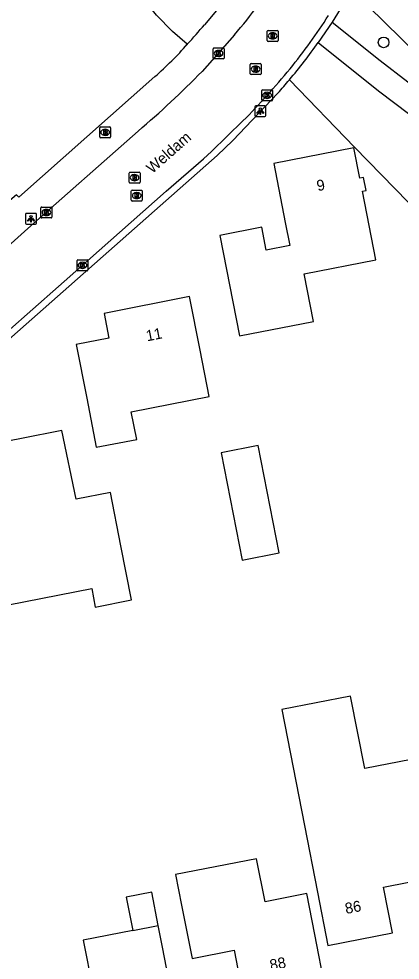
# Model space of a CAD drawing. Extents: x 157663 to 158496, y 379212 to 380934.
# Drawn here: x 158279.6 to 158314.6, y 380348.2 to 380434.7 of the extents above; entities that cross this region are included whole.
import ezdxf

# ---------------------------------------------------------------- set-up
doc = ezdxf.new("R2010")
doc.units = 0
for name, color, linetype in [('IMGEO_Boom', 7, 'Continuous'), ('IMGEO_Brandkraan', 7, 'Continuous'), ('IMGEO_Groenvoorziening', 7, 'Continuous'), ('IMGEO_Hek', 7, 'Continuous'), ('IMGEO_Kolk', 7, 'Continuous'), ('IMGEO_Lichtpunt', 7, 'Continuous'), ('IMGEO_Openbare_ruimte_label', 7, 'Continuous'), ('IMGEO_Pand', 7, 'Continuous'), ('IMGEO_Pand_nummerreeks', 7, 'Continuous'), ('IMGEO_Rijbaan_lokaal_open', 7, 'Continuous'), ('IMGEO_Rioolput', 7, 'Continuous'), ('IMGEO_Voetpad_open', 7, 'Continuous')]:
    doc.layers.add(name, color=color, linetype=linetype)

msp = doc.modelspace()

# ---------------------------------------------------------------- linework, layer by layer
at = {"layer": 'IMGEO_Boom'}
msp.add_circle((158313.114, 380432.509), 0.489, dxfattribs=at)
at = {"layer": 'IMGEO_Brandkraan'}
for p, q in [((158287.027, 380423.82), (158287.027, 380424.672)), ((158287.102, 380424.746), (158287.954, 380424.746)), ((158287.538, 380423.966), (158287.513, 380423.966)), ((158287.515, 380424.526), (158287.54, 380424.526)), ((158288.028, 380424.672), (158288.028, 380423.82)), ((158287.954, 380423.746), (158287.102, 380423.746))]:
    msp.add_line(p, q, dxfattribs=at)
for points in [[(158287.027, 380423.82), (158287.027, 380424.672)], [(158287.102, 380424.746), (158287.954, 380424.746)], [(158287.375, 380424.446), (158287.375, 380424.046), (158287.588, 380424.046)], [(158287.606, 380424.446), (158287.375, 380424.446)], [(158287.554, 380424.365), (158287.5, 380424.365), (158287.5, 380424.289)], [(158287.5, 380424.289), (158287.553, 380424.289)], [(158287.562, 380424.213), (158287.5, 380424.213), (158287.5, 380424.132)], [(158287.5, 380424.132), (158287.562, 380424.132)], [(158288.028, 380424.672), (158288.028, 380423.82)], [(158287.954, 380423.746), (158287.102, 380423.746)]]:
    msp.add_lwpolyline(points, dxfattribs=at)
for centre, radius, start, end in [((158287.104, 380424.67), 0.0765, 91.55205, 178.44795), ((158287.104, 380424.67), 0.0765, 91.55205, 178.44795), ((158287.555, 380424.327), 0.0379, 267.82845, 90.93552), ((158287.563, 380424.172), 0.0404, 269.87594, 90.50774), ((158287.594, 380424.297), 0.251, 268.66757, 293.53466), ((158287.61, 380424.301), 0.145, 59.4692, 91.53667), ((158287.635, 380424.348), 0.0922, 285.51372, 58.15012), ((158287.64, 380424.156), 0.105, 301.31148, 78.98903), ((158287.952, 380424.67), 0.0765, 1.55205, 88.44795), ((158287.952, 380424.67), 0.0765, 1.55205, 88.44795), ((158287.104, 380423.822), 0.0765, 181.55205, 268.44795), ((158287.104, 380423.822), 0.0765, 181.55205, 268.44795), ((158287.952, 380423.822), 0.0765, 271.55205, 358.44795), ((158287.952, 380423.822), 0.0765, 271.55205, 358.44795)]:
    msp.add_arc(centre, radius, start, end, dxfattribs=at)
for centre, major_axis, ratio, start_param, end_param in [((158287.514, 380424.246), (-0.387, 0.002), 0.722429, 4.712389, 7.853982), ((158287.539, 380424.246), (-0.39, 0.002), 0.717154, 1.570796, 4.712389)]:
    msp.add_ellipse(centre, major_axis=major_axis, ratio=ratio, start_param=start_param, end_param=end_param, dxfattribs=at)
at = {"layer": 'IMGEO_Groenvoorziening'}
for points in [[(158295.076, 380432.348), (158293.72, 380433.506), (158292.249, 380435.007), (158290.942, 380436.654), (158289.815, 380438.428), (158288.879, 380440.31), (158288.146, 380442.279), (158287.622, 380444.315), (158287.402, 380445.849), (158286.736, 380448.807), (158285.765, 380451.68), (158284.499, 380454.435), (158282.951, 380457.043), (158281.14, 380459.474), (158279.084, 380461.703), (158276.807, 380463.705), (158276.529, 380463.435)], [(158310.18, 380437.339), (158314.722, 380432.862), (158316.188, 380431.36), (158320.425, 380427.602), (158325.031, 380424.307), (158329.956, 380421.512), (158334.859, 380419.373)], [(158304.456, 380429.067), (158310.437, 380422.881), (158316.619, 380416.538), (158318.811, 380414.605), (158320.801, 380413.221), (158322.926, 380412.053)]]:
    msp.add_lwpolyline(points, dxfattribs=at)
at = {"layer": 'IMGEO_Hek'}
msp.add_lwpolyline([(158279.605, 380418.293), (158292.091, 380429.371)], dxfattribs=at)
for centre, radius, start, end in [((158256.3, 380468.244), 52.84, 317.20921, 319.79508), ((158273.978, 380450.518), 27.844, 310.58141, 319.26482)]:
    msp.add_arc(centre, radius, start, end, dxfattribs=at)
at = {"layer": 'IMGEO_Kolk'}
for p, q in [((158297.445, 380431.071), (158297.445, 380431.923)), ((158297.52, 380431.997), (158298.372, 380431.997)), ((158297.933, 380431.777), (158297.958, 380431.777)), ((158298.446, 380431.923), (158298.446, 380431.071)), ((158298.372, 380430.997), (158297.52, 380430.997)), ((158297.956, 380431.217), (158297.931, 380431.217)), ((158301.911, 380427.223), (158301.911, 380428.075)), ((158301.986, 380428.149), (158302.838, 380428.149)), ((158302.399, 380427.929), (158302.424, 380427.929)), ((158302.912, 380428.075), (158302.912, 380427.223)), ((158302.838, 380427.149), (158301.986, 380427.149)), ((158302.422, 380427.369), (158302.397, 380427.369)), ((158281.624, 380416.463), (158281.624, 380417.315)), ((158281.699, 380417.389), (158282.551, 380417.389)), ((158282.112, 380417.169), (158282.137, 380417.169)), ((158282.625, 380417.315), (158282.625, 380416.463)), ((158282.551, 380416.389), (158281.699, 380416.389)), ((158282.135, 380416.609), (158282.11, 380416.609)), ((158284.942, 380411.613), (158284.942, 380412.465)), ((158285.017, 380412.539), (158285.869, 380412.539)), ((158285.43, 380412.319), (158285.455, 380412.319)), ((158285.943, 380412.465), (158285.943, 380411.613)), ((158285.869, 380411.539), (158285.017, 380411.539)), ((158285.453, 380411.759), (158285.428, 380411.759))]:
    msp.add_line(p, q, dxfattribs=at)
for points in [[(158297.445, 380431.071), (158297.445, 380431.923)], [(158297.52, 380431.997), (158298.372, 380431.997)], [(158298.446, 380431.923), (158298.446, 380431.071)], [(158298.372, 380430.997), (158297.52, 380430.997)], [(158297.766, 380431.697), (158297.889, 380431.697), (158297.889, 380431.546), (158298.019, 380431.697), (158298.183, 380431.697), (158298.037, 380431.546), (158298.19, 380431.297), (158298.038, 380431.297), (158297.953, 380431.461), (158297.889, 380431.394), (158297.889, 380431.297), (158297.766, 380431.297), (158297.766, 380431.697)], [(158301.911, 380427.223), (158301.911, 380428.075)], [(158301.986, 380428.149), (158302.838, 380428.149)], [(158302.232, 380427.849), (158302.355, 380427.849), (158302.355, 380427.698), (158302.485, 380427.849), (158302.649, 380427.849), (158302.503, 380427.698), (158302.656, 380427.449), (158302.504, 380427.449), (158302.419, 380427.613), (158302.355, 380427.546), (158302.355, 380427.449), (158302.232, 380427.449), (158302.232, 380427.849)], [(158302.912, 380428.075), (158302.912, 380427.223)], [(158302.838, 380427.149), (158301.986, 380427.149)], [(158281.624, 380416.463), (158281.624, 380417.315)], [(158281.699, 380417.389), (158282.551, 380417.389)], [(158281.945, 380417.089), (158282.068, 380417.089), (158282.068, 380416.938), (158282.198, 380417.089), (158282.362, 380417.089), (158282.216, 380416.938), (158282.369, 380416.689), (158282.217, 380416.689), (158282.132, 380416.853), (158282.068, 380416.786), (158282.068, 380416.689), (158281.945, 380416.689), (158281.945, 380417.089)], [(158282.625, 380417.315), (158282.625, 380416.463)], [(158282.551, 380416.389), (158281.699, 380416.389)], [(158284.942, 380411.613), (158284.942, 380412.465)], [(158285.017, 380412.539), (158285.869, 380412.539)], [(158285.263, 380412.239), (158285.386, 380412.239), (158285.386, 380412.088), (158285.516, 380412.239), (158285.68, 380412.239), (158285.534, 380412.088), (158285.687, 380411.839), (158285.535, 380411.839), (158285.45, 380412.003), (158285.386, 380411.936), (158285.386, 380411.839), (158285.263, 380411.839), (158285.263, 380412.239)], [(158285.943, 380412.465), (158285.943, 380411.613)], [(158285.869, 380411.539), (158285.017, 380411.539)]]:
    msp.add_lwpolyline(points, dxfattribs=at)
for centre, start, end in [((158297.522, 380431.921), 91.55205, 178.44795), ((158297.522, 380431.921), 91.55205, 178.44795), ((158298.37, 380431.921), 1.55205, 88.44795), ((158298.37, 380431.921), 1.55205, 88.44795), ((158297.522, 380431.073), 181.55205, 268.44795), ((158297.522, 380431.073), 181.55205, 268.44795), ((158298.37, 380431.073), 271.55205, 358.44795), ((158298.37, 380431.073), 271.55205, 358.44795), ((158301.988, 380428.073), 91.55205, 178.44795), ((158301.988, 380428.073), 91.55205, 178.44795), ((158302.836, 380428.073), 1.55205, 88.44795), ((158302.836, 380428.073), 1.55205, 88.44795), ((158301.988, 380427.225), 181.55205, 268.44795), ((158301.988, 380427.225), 181.55205, 268.44795), ((158302.836, 380427.225), 271.55205, 358.44795), ((158302.836, 380427.225), 271.55205, 358.44795), ((158281.701, 380417.313), 91.55205, 178.44795), ((158281.701, 380417.313), 91.55205, 178.44795), ((158282.549, 380417.313), 1.55205, 88.44795), ((158282.549, 380417.313), 1.55205, 88.44795), ((158281.701, 380416.465), 181.55205, 268.44795), ((158281.701, 380416.465), 181.55205, 268.44795), ((158282.549, 380416.465), 271.55205, 358.44795), ((158282.549, 380416.465), 271.55205, 358.44795), ((158285.019, 380412.463), 91.55205, 178.44795), ((158285.019, 380412.463), 91.55205, 178.44795), ((158285.867, 380412.463), 1.55205, 88.44795), ((158285.867, 380412.463), 1.55205, 88.44795), ((158285.019, 380411.615), 181.55205, 268.44795), ((158285.019, 380411.615), 181.55205, 268.44795), ((158285.867, 380411.615), 271.55205, 358.44795), ((158285.867, 380411.615), 271.55205, 358.44795)]:
    msp.add_arc(centre, 0.0765, start, end, dxfattribs=at)
for centre, major_axis, ratio, start_param, end_param in [((158297.932, 380431.497), (-0.387, 0.002), 0.722429, 4.712389, 7.853982), ((158297.957, 380431.497), (-0.39, 0.002), 0.717154, 1.570796, 4.712389), ((158302.398, 380427.649), (-0.387, 0.002), 0.722429, 4.712389, 7.853982), ((158302.423, 380427.649), (-0.39, 0.002), 0.717154, 1.570796, 4.712389), ((158282.111, 380416.889), (-0.387, 0.002), 0.722429, 4.712389, 7.853982), ((158282.136, 380416.889), (-0.39, 0.002), 0.717154, 1.570796, 4.712389), ((158285.429, 380412.039), (-0.387, 0.002), 0.722429, 4.712389, 7.853982), ((158285.454, 380412.039), (-0.39, 0.002), 0.717154, 1.570796, 4.712389)]:
    msp.add_ellipse(centre, major_axis=major_axis, ratio=ratio, start_param=start_param, end_param=end_param, dxfattribs=at)
at = {"layer": 'IMGEO_Lichtpunt'}
for p, q in [((158301.29, 380426.593), (158301.29, 380425.786)), ((158301.29, 380426.593), (158301.29, 380425.786)), ((158302.192, 380426.688), (158301.384, 380426.688)), ((158302.192, 380426.688), (158301.384, 380426.688)), ((158302.286, 380425.786), (158302.286, 380426.593)), ((158302.286, 380425.786), (158302.286, 380426.593)), ((158301.384, 380425.692), (158302.192, 380425.692)), ((158301.384, 380425.692), (158302.192, 380425.692)), ((158280.216, 380416.715), (158280.216, 380415.908)), ((158280.216, 380416.715), (158280.216, 380415.908)), ((158281.118, 380416.81), (158280.31, 380416.81)), ((158281.118, 380416.81), (158280.31, 380416.81)), ((158281.212, 380415.908), (158281.212, 380416.715)), ((158281.212, 380415.908), (158281.212, 380416.715)), ((158280.31, 380415.814), (158281.118, 380415.814)), ((158280.31, 380415.814), (158281.118, 380415.814))]:
    msp.add_line(p, q, dxfattribs=at)
for points in [[(158301.664, 380426.257), (158301.703, 380426.229), (158301.515, 380425.967), (158301.477, 380425.994), (158301.664, 380426.257)], [(158301.766, 380426.209), (158301.813, 380426.209), (158301.813, 380425.887), (158301.766, 380425.887), (158301.766, 380426.209)], [(158301.876, 380426.229), (158301.914, 380426.256), (158302.101, 380425.994), (158302.062, 380425.966), (158301.876, 380426.229)], [(158280.59, 380416.379), (158280.629, 380416.351), (158280.441, 380416.089), (158280.403, 380416.116), (158280.59, 380416.379)], [(158280.692, 380416.331), (158280.739, 380416.331), (158280.739, 380416.009), (158280.692, 380416.009), (158280.692, 380416.331)], [(158280.802, 380416.351), (158280.84, 380416.378), (158281.027, 380416.116), (158280.988, 380416.088), (158280.802, 380416.351)]]:
    msp.add_lwpolyline(points, dxfattribs=at)
for centre in [(158301.789, 380426.391), (158280.715, 380416.513)]:
    msp.add_circle(centre, 0.0994, dxfattribs=at)
for centre, start, end in [((158301.384, 380426.593), 90, 180), ((158301.384, 380426.593), 90, 180), ((158302.192, 380426.593), 0, 90), ((158302.192, 380426.593), 0, 90), ((158301.384, 380425.786), 180, 270), ((158301.384, 380425.786), 180, 270), ((158302.192, 380425.786), 270, 0), ((158302.192, 380425.786), 270, 360), ((158280.31, 380416.715), 90, 180), ((158280.31, 380416.715), 90, 180), ((158281.118, 380416.715), 0, 90), ((158281.118, 380416.715), 0, 90), ((158280.31, 380415.908), 180, 270), ((158280.31, 380415.908), 180, 270), ((158281.118, 380415.908), 270, 0), ((158281.118, 380415.908), 270, 360)]:
    msp.add_arc(centre, 0.0946, start, end, dxfattribs=at)
at = {"layer": 'IMGEO_Pand'}
for points in [[(158304.077, 380415.969), (158304.491, 380413.86), (158302.323, 380413.435), (158301.909, 380415.544), (158298.062, 380414.79), (158299.873, 380405.55), (158306.671, 380406.882), (158305.813, 380411.258), (158312.402, 380412.549), (158311.168, 380418.849), (158311.515, 380418.917), (158311.278, 380420.114), (158310.933, 380420.046), (158310.387, 380422.833), (158303.015, 380421.388), (158304.077, 380415.969)], [(158296.249, 380404.255), (158295.287, 380409.161), (158287.426, 380407.62), (158287.872, 380405.343), (158284.866, 380404.754), (158285.827, 380399.848), (158286.713, 380395.328), (158290.422, 380396.055), (158289.925, 380398.595), (158297.083, 380399.998), (158296.249, 380404.255)], [(158273.989, 380389.906), (158274.597, 380386.804), (158275.193, 380383.761), (158277.958, 380384.309), (158278.632, 380380.869), (158286.286, 380382.369), (158286.621, 380380.658), (158289.949, 380381.31), (158288.978, 380386.265), (158288.016, 380391.171), (158284.876, 380390.555), (158283.558, 380396.876), (158279.838, 380396.147), (158273.027, 380394.812), (158273.989, 380389.906)], [(158300.101, 380384.95), (158303.526, 380385.621), (158301.594, 380395.476), (158298.17, 380394.804), (158300.101, 380384.95)], [(158307.034, 380354.475), (158307.995, 380349.568), (158313.93, 380350.731), (158313.105, 380354.945), (158317.745, 380355.855), (158316.784, 380360.762), (158315.63, 380366.651), (158311.381, 380365.818), (158310.076, 380372.481), (158303.75, 380371.241), (158305.834, 380360.6), (158307.034, 380354.475)], [(158306.785, 380350.592), (158306.049, 380354.347), (158302.218, 380353.596), (158301.445, 380357.542), (158294.003, 380356.083), (158294.551, 380353.286), (158295.512, 380348.379), (158299.378, 380349.137), (158300.339, 380344.234), (158307.746, 380345.685), (158306.785, 380350.592)], [(158292.4, 380351.42), (158291.805, 380354.459), (158289.464, 380354), (158290.06, 380350.961)], [(158290.06, 380350.961), (158285.518, 380350.071), (158286.392, 380345.612), (158282.558, 380344.86), (158283.45, 380340.306), (158284.412, 380335.399), (158291.876, 380336.862), (158290.498, 380343.891), (158293.75, 380344.528), (158292.789, 380349.435), (158292.4, 380351.42)], [(158290.06, 380350.961), (158292.4, 380351.42)]]:
    msp.add_lwpolyline(points, dxfattribs=at)
at = {"layer": 'IMGEO_Rijbaan_lokaal_open'}
for points in [[(158299.41, 380433.188), (158296.439, 380429.842)], [(158240.377, 380372.25), (158243.899, 380375.374), (158247.291, 380378.383), (158256.668, 380386.653), (158260.048, 380389.643), (158265.799, 380394.72), (158268.71, 380397.255), (158272.487, 380400.59), (158275.064, 380402.899), (158280.349, 380407.546), (158283.753, 380410.559), (158293.144, 380418.837), (158296.552, 380421.825), (158297.311, 380422.499), (158300.184, 380425.29)], [(158290.558, 380424.363), (158280.432, 380415.427), (158277.036, 380412.427), (158268.418, 380404.808), (158265.005, 380401.815), (158264.255, 380401.144), (158260.861, 380398.145), (158251.843, 380390.163), (158248.452, 380387.176), (158240.599, 380380.224), (158237.209, 380377.235), (158234.426, 380374.771)]]:
    msp.add_lwpolyline(points, dxfattribs=at)
for centre, radius, start, end in [((158260.34, 380466.486), 51.335, 319.56005, 327.42294), ((158265.429, 380462.055), 50.494, 320.73182, 327.57146), ((158248.807, 380476.032), 72.211, 315.3561, 320.49312), ((158227.027, 380498.451), 97.598, 310.61331, 315.33329)]:
    msp.add_arc(centre, radius, start, end, dxfattribs=at)
at = {"layer": 'IMGEO_Rioolput'}
for p, q in [((158302.414, 380432.677), (158302.414, 380433.529)), ((158302.489, 380433.603), (158303.341, 380433.603)), ((158303.415, 380433.529), (158303.415, 380432.677)), ((158303.341, 380432.603), (158302.489, 380432.603)), ((158302.925, 380432.823), (158302.9, 380432.823)), ((158302.902, 380433.383), (158302.927, 380433.383)), ((158300.855, 380429.633), (158300.855, 380430.485)), ((158300.93, 380430.559), (158301.782, 380430.559)), ((158301.343, 380430.339), (158301.368, 380430.339)), ((158301.856, 380430.485), (158301.856, 380429.633)), ((158301.782, 380429.559), (158300.93, 380429.559)), ((158301.366, 380429.779), (158301.341, 380429.779)), ((158289.73, 380419.662), (158289.73, 380420.514)), ((158289.805, 380420.588), (158290.657, 380420.588)), ((158290.731, 380420.514), (158290.731, 380419.662)), ((158290.241, 380419.808), (158290.216, 380419.808)), ((158290.218, 380420.368), (158290.243, 380420.368)), ((158290.657, 380419.588), (158289.805, 380419.588)), ((158289.93, 380418.011), (158289.93, 380418.863)), ((158290.005, 380418.937), (158290.857, 380418.937)), ((158290.931, 380418.863), (158290.931, 380418.011)), ((158290.857, 380417.937), (158290.005, 380417.937)), ((158290.441, 380418.157), (158290.416, 380418.157)), ((158290.418, 380418.717), (158290.443, 380418.717))]:
    msp.add_line(p, q, dxfattribs=at)
for points in [[(158302.414, 380432.677), (158302.414, 380433.529)], [(158302.489, 380433.603), (158303.341, 380433.603)], [(158303.415, 380433.529), (158303.415, 380432.677)], [(158303.341, 380432.603), (158302.489, 380432.603)], [(158303.003, 380433.301), (158302.751, 380433.303), (158302.751, 380432.903)], [(158302.751, 380432.903), (158302.875, 380432.903), (158302.875, 380433.065), (158302.886, 380433.065)], [(158302.929, 380433.222), (158302.875, 380433.222), (158302.875, 380433.141)], [(158302.875, 380433.141), (158302.927, 380433.141)], [(158302.933, 380433.036), (158303.004, 380432.903), (158303.144, 380432.903), (158303.079, 380433.029)], [(158300.855, 380429.633), (158300.855, 380430.485)], [(158300.93, 380430.559), (158301.782, 380430.559)], [(158301.444, 380430.257), (158301.192, 380430.259), (158301.192, 380429.859)], [(158301.192, 380429.859), (158301.316, 380429.859), (158301.316, 380430.021), (158301.327, 380430.021)], [(158301.37, 380430.178), (158301.316, 380430.178), (158301.316, 380430.097)], [(158301.316, 380430.097), (158301.368, 380430.097)], [(158301.374, 380429.992), (158301.445, 380429.859), (158301.585, 380429.859), (158301.52, 380429.985)], [(158301.856, 380430.485), (158301.856, 380429.633)], [(158301.782, 380429.559), (158300.93, 380429.559)], [(158289.73, 380419.662), (158289.73, 380420.514)], [(158289.805, 380420.588), (158290.657, 380420.588)], [(158290.731, 380420.514), (158290.731, 380419.662)], [(158290.319, 380420.286), (158290.067, 380420.288), (158290.067, 380419.888)], [(158290.067, 380419.888), (158290.191, 380419.888), (158290.191, 380420.05), (158290.202, 380420.05)], [(158290.245, 380420.207), (158290.191, 380420.207), (158290.191, 380420.126)], [(158290.191, 380420.126), (158290.243, 380420.126)], [(158290.249, 380420.021), (158290.32, 380419.888), (158290.46, 380419.888), (158290.395, 380420.014)], [(158290.657, 380419.588), (158289.805, 380419.588)], [(158289.93, 380418.011), (158289.93, 380418.863)], [(158290.005, 380418.937), (158290.857, 380418.937)], [(158290.931, 380418.863), (158290.931, 380418.011)], [(158290.857, 380417.937), (158290.005, 380417.937)], [(158290.519, 380418.635), (158290.267, 380418.637), (158290.267, 380418.237)], [(158290.267, 380418.237), (158290.391, 380418.237), (158290.391, 380418.399), (158290.402, 380418.399)], [(158290.445, 380418.556), (158290.391, 380418.556), (158290.391, 380418.475)], [(158290.391, 380418.475), (158290.443, 380418.475)], [(158290.449, 380418.37), (158290.52, 380418.237), (158290.66, 380418.237), (158290.595, 380418.363)]]:
    msp.add_lwpolyline(points, dxfattribs=at)
for centre, radius, start, end in [((158302.491, 380433.527), 0.0765, 91.55205, 178.44795), ((158302.491, 380433.527), 0.0765, 91.55205, 178.44795), ((158303.339, 380433.527), 0.0765, 1.55205, 88.44795), ((158303.339, 380433.527), 0.0765, 1.55205, 88.44795), ((158302.491, 380432.679), 0.0765, 181.55205, 268.44795), ((158302.491, 380432.679), 0.0765, 181.55205, 268.44795), ((158302.885, 380433.012), 0.0533, 26.02933, 88.69889), ((158302.911, 380433.33), 0.19, 274.7715, 282.96867), ((158302.935, 380433.126), 0.0964, 77.00612, 93.18647), ((158302.949, 380433.183), 0.0378, 276.66336, 79.67722), ((158303.002, 380433.191), 0.109, 350.36119, 89.41601), ((158303, 380433.191), 0.112, 277.58423, 350.98172), ((158302.984, 380432.976), 0.108, 29.51342, 73.79051), ((158303.339, 380432.679), 0.0765, 271.55205, 358.44795), ((158303.339, 380432.679), 0.0765, 271.55205, 358.44795), ((158300.932, 380430.483), 0.0765, 91.55205, 178.44795), ((158300.932, 380430.483), 0.0765, 91.55205, 178.44795), ((158301.326, 380429.968), 0.0533, 26.02933, 88.69889), ((158301.352, 380430.286), 0.19, 274.7715, 282.96867), ((158301.376, 380430.082), 0.0964, 77.00612, 93.18647), ((158301.39, 380430.139), 0.0378, 276.66336, 79.67722), ((158301.443, 380430.147), 0.109, 350.36119, 89.41601), ((158301.441, 380430.147), 0.112, 277.58423, 350.98172), ((158301.425, 380429.932), 0.108, 29.51342, 73.79051), ((158301.78, 380430.483), 0.0765, 1.55205, 88.44795), ((158301.78, 380430.483), 0.0765, 1.55205, 88.44795), ((158300.932, 380429.635), 0.0765, 181.55205, 268.44795), ((158300.932, 380429.635), 0.0765, 181.55205, 268.44795), ((158301.78, 380429.635), 0.0765, 271.55205, 358.44795), ((158301.78, 380429.635), 0.0765, 271.55205, 358.44795), ((158289.807, 380420.512), 0.0765, 91.55205, 178.44795), ((158289.807, 380420.512), 0.0765, 91.55205, 178.44795), ((158290.655, 380420.512), 0.0765, 1.55205, 88.44795), ((158290.655, 380420.512), 0.0765, 1.55205, 88.44795), ((158289.807, 380419.664), 0.0765, 181.55205, 268.44795), ((158289.807, 380419.664), 0.0765, 181.55205, 268.44795), ((158290.201, 380419.997), 0.0533, 26.02933, 88.69889), ((158290.227, 380420.315), 0.19, 274.7715, 282.96867), ((158290.251, 380420.111), 0.0964, 77.00612, 93.18647), ((158290.265, 380420.168), 0.0378, 276.66336, 79.67722), ((158290.318, 380420.176), 0.109, 350.36119, 89.41601), ((158290.316, 380420.176), 0.112, 277.58423, 350.98172), ((158290.3, 380419.961), 0.108, 29.51342, 73.79051), ((158290.655, 380419.664), 0.0765, 271.55205, 358.44795), ((158290.655, 380419.664), 0.0765, 271.55205, 358.44795), ((158290.007, 380418.861), 0.0765, 91.55205, 178.44795), ((158290.007, 380418.861), 0.0765, 91.55205, 178.44795), ((158290.855, 380418.861), 0.0765, 1.55205, 88.44795), ((158290.855, 380418.861), 0.0765, 1.55205, 88.44795), ((158290.007, 380418.013), 0.0765, 181.55205, 268.44795), ((158290.007, 380418.013), 0.0765, 181.55205, 268.44795), ((158290.401, 380418.346), 0.0533, 26.02933, 88.69889), ((158290.427, 380418.664), 0.19, 274.7715, 282.96867), ((158290.451, 380418.46), 0.0964, 77.00612, 93.18647), ((158290.465, 380418.517), 0.0378, 276.66336, 79.67722), ((158290.518, 380418.525), 0.109, 350.36119, 89.41601), ((158290.516, 380418.525), 0.112, 277.58423, 350.98172), ((158290.5, 380418.31), 0.108, 29.51342, 73.79051), ((158290.855, 380418.013), 0.0765, 271.55205, 358.44795), ((158290.855, 380418.013), 0.0765, 271.55205, 358.44795)]:
    msp.add_arc(centre, radius, start, end, dxfattribs=at)
for centre, major_axis, ratio, start_param, end_param in [((158302.901, 380433.103), (-0.387, 0.002), 0.722429, 4.712389, 7.853982), ((158302.926, 380433.103), (-0.39, 0.002), 0.717154, 1.570796, 4.712389), ((158301.342, 380430.059), (-0.387, 0.002), 0.722429, 4.712389, 7.853982), ((158301.367, 380430.059), (-0.39, 0.002), 0.717154, 1.570796, 4.712389), ((158290.217, 380420.088), (-0.387, 0.002), 0.722429, 4.712389, 7.853982), ((158290.242, 380420.088), (-0.39, 0.002), 0.717154, 1.570796, 4.712389), ((158290.417, 380418.437), (-0.387, 0.002), 0.722429, 4.712389, 7.853982), ((158290.442, 380418.437), (-0.39, 0.002), 0.717154, 1.570796, 4.712389)]:
    msp.add_ellipse(centre, major_axis=major_axis, ratio=ratio, start_param=start_param, end_param=end_param, dxfattribs=at)
at = {"layer": 'IMGEO_Voetpad_open'}
for points in [[(158298.998, 380436.979), (158296.656, 380434.134)], [(158310.18, 380437.339), (158308.372, 380434.366)], [(158308.372, 380434.366), (158307.103, 380432.507)], [(158308.372, 380434.366), (158312.786, 380430.83), (158322.968, 380423.019), (158327.969, 380419.573), (158333.381, 380416.238), (158336.593, 380414.558), (158347.291, 380408.545), (158354.764, 380403.614)], [(158307.103, 380432.507), (158312.629, 380428.051), (158316.89, 380424.86), (158324.707, 380419.171), (158326.36, 380418.099)], [(158292.091, 380429.371), (158279.605, 380418.293), (158279.393, 380418.507), (158278.773, 380417.976), (158275.266, 380414.885), (158268.406, 380408.809), (158233.333, 380377.826)], [(158244.872, 380375.418), (158297.805, 380422.134), (158299.264, 380423.498), (158303.395, 380427.849)]]:
    msp.add_lwpolyline(points, dxfattribs=at)
for centre, radius, start, end in [((158256.3, 380468.244), 52.84, 317.20921, 319.79508), ((158273.975, 380450.521), 27.848, 310.58204, 319.2642), ((158267.074, 380460.57), 48.886, 319.87811, 324.967), ((158267.626, 380460.079), 48.148, 317.97972, 319.90203)]:
    msp.add_arc(centre, radius, start, end, dxfattribs=at)

# ---------------------------------------------------------------- texts
at = {"layer": 'IMGEO_Openbare_ruimte_label'}
msp.add_text('Weldam', height=1, rotation=41.3908, dxfattribs=at).set_placement((158291.846, 380420.407))
at = {"layer": 'IMGEO_Pand_nummerreeks'}
for s, rotation, p in [('9', 11.09005, (158307.062, 380418.84)), ('11', 11.09111, (158291.378, 380405.052)), ('86', 11.08698, (158309.667, 380352.463)), ('88', 11.08364, (158302.75, 380347.273))]:
    msp.add_text(s, height=1, rotation=rotation, dxfattribs=at).set_placement(p)

doc.saveas('drawing.dxf')
